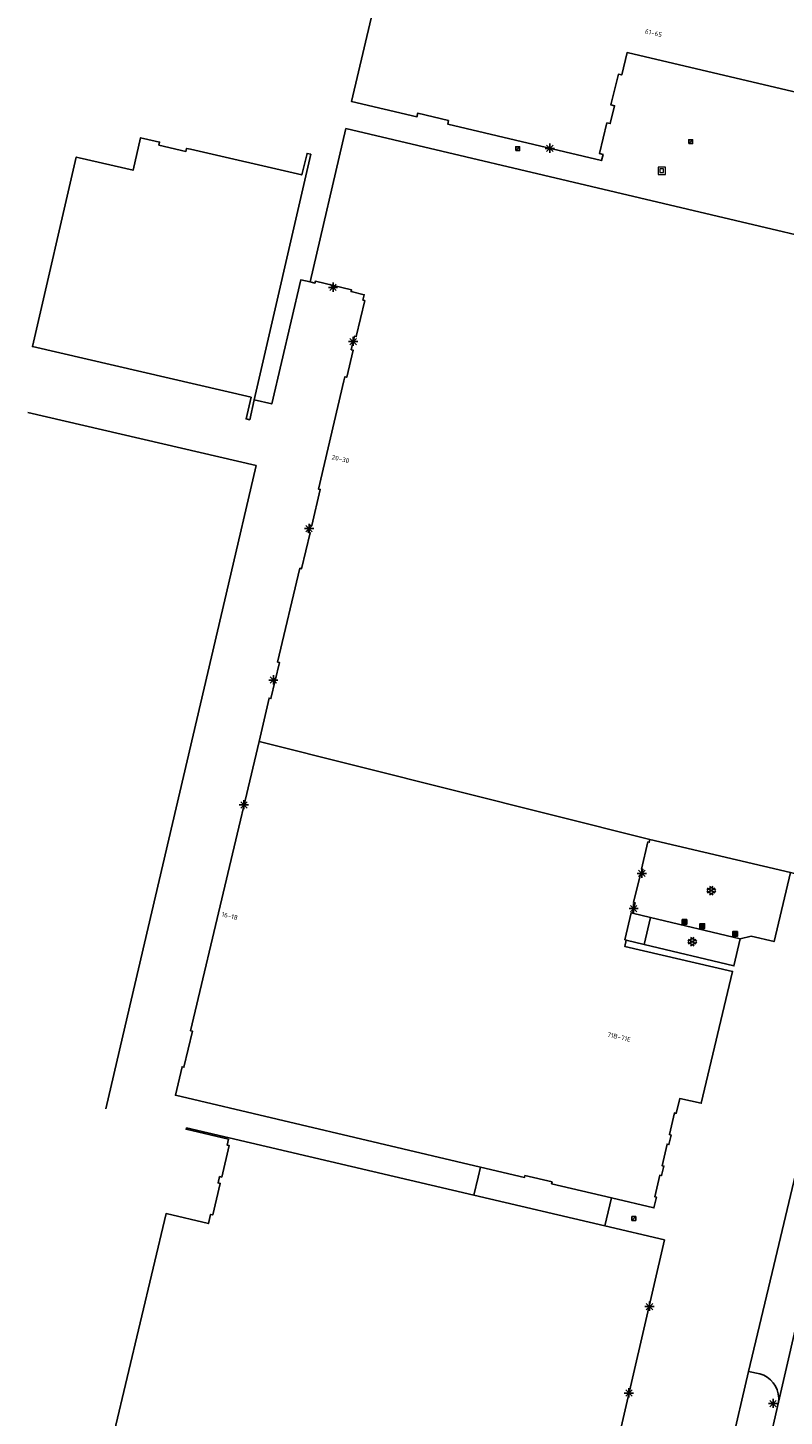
# Model space of a CAD drawing. Header units: metres. Extents: x 116958 to 118326, y 475500 to 477904.
# Tile 965 of 1001: x 117500 to 117582, y 477261 to 477411. Entities that reach past the tile are written whole.
import ezdxf

# ---------------------------------------------------------------- set-up
doc = ezdxf.new("R2010")
doc.units = ezdxf.units.M
doc.header["$LTSCALE"] = 0.2
doc.layers.get('0').update_dxf_attribs({"color": 6})
for name, color, linetype in [('B-WE-GR-GROENVOORZIENING-GV', 252, 'Continuous'), ('B-WE-IE-MEUBILAIR_WEGMEUBILAIR_LICHTMAST-G', 252, 'Continuous'), ('B-WE-IE-MEUBILAIR_WEGMEUBILAIR_VERKEERSLICHT-G', 252, 'Continuous'), ('B-WE-OG-BEBOUWING-GV', 252, 'Continuous'), ('B-WE-OG-HUISNUMMER-T25', 2, 'Continuous'), ('B-WE-RI-HWA_KOLK_TROTTOIRKOLK-G', 252, 'Continuous'), ('B-WE-VH-VERHARDING_ASFALT-GV', 252, 'Continuous')]:
    doc.layers.add(name, color=color, linetype=linetype)
doc.layers.add('B-WE-RI-RIOOLPUT', color=31, linetype='Continuous', lineweight=0)
doc.styles.get("Standard").update_dxf_attribs({"font": 'isocp.shx'})

# ---------------------------------------------------------------- blocks, each defined once
blk = doc.blocks.new('BGTGV')
for p, q in [((0.0197, 0.04605), (-0.0497, 0.00595)), ((0.0433, 0.025), (-0.0433, -0.025)), ((0.0433, -0.025), (-0.0433, 0.025)), ((0.04965, 0.006), (-0.01975, 0.04605)), ((0.01965, -0.046), (-0.0494, -0.00615)), ((0.04955, -0.00605), (-0.0197, -0.046))]:
    blk.add_line(p, q)
blk = doc.blocks.new('CELQ211865')
for p, q in [((-0.5, 0), (0.5, 0)), ((0.35, -0.34), (-0.35, 0.34)), ((0.35, 0.34), (-0.35, -0.34)), ((0, 0.53), (0, -0.47))]:
    blk.add_line(p, q)
blk = doc.blocks.new('CELQ201000')
at = {"flags": 128}
for points in [[(-0.25, -0.25), (-0.25, 0.25), (0.25, 0.25), (0.25, -0.25), (-0.25, -0.25)], [(-0.18, -0.18), (-0.18, 0.18), (0.18, 0.18), (0.18, -0.18), (-0.18, -0.18)], [(-0.11, -0.11), (-0.11, 0.11), (0.11, 0.11), (0.11, -0.11), (-0.11, -0.11)], [(-0.04, -0.04), (-0.04, 0.04), (0.04, 0.04), (0.04, -0.04), (-0.04, -0.04)]]:
    blk.add_lwpolyline(points, dxfattribs=at)
blk = doc.blocks.new('Pbrd')
for points in [[(-400, -400), (400, -400), (400, 400), (-400, 400)], [(-200, -200), (200, -200), (200, 200), (-200, 200)]]:
    blk.add_lwpolyline(points, close=True)
blk = doc.blocks.new('Kvtrot')
blk.add_line((0, -420), (420, 0))
at = {"flags": 128}
blk.add_lwpolyline([(0, -420), (420, -420), (420, 0), (0, 0)], close=True, dxfattribs=at)

msp = doc.modelspace()

# ---------------------------------------------------------------- linework, layer by layer
at = {"layer": 'B-WE-GR-GROENVOORZIENING-GV', "flags": 128}
for points in [[(117524.46, 477371.054), (117526.355, 477370.618), (117529.478, 477384.006), (117530.488, 477383.788)], [(117587.205, 477340.554), (117588.052, 477340.354), (117586.785, 477334.852), (117586.295, 477332.748), (117583.23, 477319.803), (117582.355, 477320.009), (117580.596, 477312.556), (117578.111, 477313.142), (117576.946, 477312.855), (117576.253, 477309.936), (117566.574, 477312.255), (117564.629, 477312.721)], [(117567.259, 477315.176), (117565.314, 477315.642)], [(117566.574, 477312.255), (117567.259, 477315.176)], [(117567.259, 477315.176), (117576.946, 477312.855)], [(117548.161, 477285.181), (117548.621, 477287.139), (117548.876, 477288.221)], [(117563.038, 477284.888), (117562.327, 477281.861)]]:
    msp.add_lwpolyline(points, dxfattribs=at)
at = {"layer": 'B-WE-OG-BEBOUWING-GV', "flags": 128}
for points in [[(117537.68, 477414.894), (117534.957, 477403.291), (117542.016, 477401.625), (117542.108, 477402.014), (117545.437, 477401.228)], [(117545.437, 477401.228), (117545.354, 477400.829), (117561.964, 477396.892), (117562.129, 477397.561), (117561.741, 477397.657), (117562.54, 477400.969), (117562.904, 477400.89), (117563.364, 477402.818), (117562.975, 477402.91), (117563.781, 477406.226), (117564.143, 477406.139), (117564.721, 477408.567), (117591.189, 477402.339), (117592.062, 477405.967), (117595.527, 477405.178), (117596.379, 477408.636), (117599.85, 477407.85), (117600.686, 477411.326), (117604.02, 477410.53), (117604.941, 477414.524)], [(117530.568, 477397.582), (117530.158, 477397.676), (117529.583, 477395.346), (117517.583, 477398.113), (117517.152, 477398.212), (117517.078, 477397.891), (117514.155, 477398.565), (117514.229, 477398.886), (117513.774, 477398.99), (117512.182, 477399.355), (117511.373, 477395.849), (117505.545, 477397.194), (117505.233, 477397.266), (117500.506, 477376.807), (117524.117, 477371.339), (117523.576, 477369.001), (117523.965, 477368.91), (117524.46, 477371.054), (117530.568, 477397.582)], [(117597.788, 477385.39), (117534.348, 477400.358), (117530.488, 477383.788), (117531.007, 477383.666), (117531.054, 477383.862), (117534.964, 477382.939), (117534.917, 477382.743), (117536.334, 477382.408), (117536.197, 477381.825), (117536.392, 477381.78), (117535.474, 477377.886), (117535.279, 477377.931), (117534.934, 477376.471), (117535.129, 477376.426), (117534.44, 477373.507), (117534.245, 477373.552), (117534.142, 477373.114), (117531.387, 477361.434), (117531.582, 477361.389), (117530.664, 477357.496), (117530.469, 477357.541), (117530.286, 477356.762), (117530.481, 477356.717), (117529.562, 477352.824), (117529.367, 477352.869), (117526.98, 477342.747), (117527.175, 477342.702), (117526.257, 477338.809), (117526.062, 477338.854), (117525.004, 477334.177)], [(117525.004, 477334.177), (117517.591, 477302.939), (117517.786, 477302.894), (117516.867, 477299.001), (117516.672, 477299.046), (117515.947, 477295.971), (117548.876, 477288.221), (117553.646, 477287.098), (117553.692, 477287.293), (117556.612, 477286.606), (117556.566, 477286.411), (117563.038, 477284.888), (117567.625, 477283.808), (117567.897, 477284.959), (117567.703, 477285.005), (117568.253, 477287.341), (117568.447, 477287.295), (117568.688, 477288.317), (117568.494, 477288.363), (117569.045, 477290.699), (117569.239, 477290.653), (117569.479, 477291.675), (117569.285, 477291.721), (117569.836, 477294.057), (117570.03, 477294.011), (117570.408, 477295.616), (117572.732, 477295.101), (117576.113, 477309.347), (117564.469, 477312.039), (117564.629, 477312.721), (117564.483, 477312.756), (117565.168, 477315.677), (117565.314, 477315.642), (117565.576, 477316.761), (117565.43, 477316.796), (117566.115, 477319.717), (117566.261, 477319.682), (117566.421, 477320.364), (117566.275, 477320.399), (117566.96, 477323.32), (117567.106, 477323.285), (117567.173, 477323.574)], [(117525.004, 477334.177), (117567.173, 477323.574)], [(117567.173, 477323.574), (117582.355, 477320.009)], [(117517.128, 477292.454), (117517.094, 477292.309), (117521.669, 477291.222), (117521.519, 477290.59), (117521.763, 477290.533), (117520.954, 477287.128), (117520.71, 477287.185), (117520.548, 477286.504), (117520.792, 477286.447), (117519.983, 477283.042), (117519.739, 477283.099), (117519.504, 477282.111), (117514.929, 477283.198), (117507.918, 477253.7), (117521.736, 477250.432), (117536.3, 477246.985), (117559.704, 477241.451), (117560.013, 477242.745), (117563.08, 477255.791), (117568.752, 477280.355), (117562.327, 477281.861), (117548.161, 477285.181), (117517.128, 477292.454)]]:
    msp.add_lwpolyline(points, dxfattribs=at)
at = {"layer": 'B-WE-VH-VERHARDING_ASFALT-GV'}
for p, q in [((117500, 477369.698), (117524.66, 477363.985)), ((117524.66, 477363.985), (117521.666, 477351.166)), ((117521.666, 477351.166), (117510.778, 477304.546)), ((117510.778, 477304.546), (117508.42, 477294.495)), ((117580.569, 477277.571), (117583.82, 477291.211)), ((117577.815, 477266.131), (117580.569, 477277.571)), ((117581.069, 477262.837), (117583.723, 477274.399)), ((117572.704, 477244.064), (117577.815, 477266.131)), ((117577.815, 477266.131), (117579.062, 477265.904)), ((117579.062, 477265.904), (117579.476, 477265.747)), ((117579.476, 477265.747), (117579.861, 477265.527)), ((117579.861, 477265.527), (117580.206, 477265.25)), ((117580.206, 477265.25), (117580.503, 477264.922)), ((117580.503, 477264.922), (117580.746, 477264.551)), ((117580.746, 477264.551), (117580.927, 477264.147)), ((117581.069, 477262.837), (117576.273, 477242.074)), ((117580.927, 477264.147), (117581.043, 477263.72)), ((117581.043, 477263.72), (117581.091, 477263.279)), ((117581.091, 477263.279), (117581.069, 477262.837))]:
    msp.add_line(p, q, dxfattribs=at)

# ---------------------------------------------------------------- block references
at = {"layer": 'B-WE-IE-MEUBILAIR_WEGMEUBILAIR_LICHTMAST-G'}
for p in [(117556.379, 477398.216), (117532.962, 477383.205), (117535.141, 477377.347), (117530.377, 477357.152), (117526.521, 477340.801), (117523.341, 477327.32), (117566.318, 477319.926), (117565.428, 477316.13), (117567.145, 477273.158), (117564.918, 477263.806), (117580.478, 477262.672)]:
    msp.add_blockref('CELQ211865', p, dxfattribs=at)
at = {"layer": 'B-WE-IE-MEUBILAIR_WEGMEUBILAIR_VERKEERSLICHT-G'}
for p in [(117570.919, 477314.685), (117572.843, 477314.24), (117576.382, 477313.395)]:
    msp.add_blockref('CELQ201000', p, dxfattribs=at)
at = {"layer": 'B-WE-RI-HWA_KOLK_TROTTOIRKOLK-G', "xscale": 0.001, "yscale": 0.001, "zscale": 0.001}
for p in [(117552.697, 477398.391), (117571.372, 477399.151), (117565.236, 477282.877)]:
    msp.add_blockref('Kvtrot', p, dxfattribs=at)
at = {"layer": 'B-WE-RI-RIOOLPUT', "xscale": 0.001, "yscale": 0.001, "zscale": 0.001}
msp.add_blockref('Pbrd', (117568.466, 477395.802), dxfattribs=at)
at = {"layer": 'B-WE-VH-VERHARDING_ASFALT-GV', "xscale": 10, "yscale": 10, "zscale": 10}
for p in [(117573.812, 477318.065), (117571.76, 477312.556)]:
    msp.add_blockref('BGTGV', p, dxfattribs=at)

# ---------------------------------------------------------------- texts
at = {"layer": 'B-WE-OG-HUISNUMMER-T25'}
for s, rotation, p in [('61-65', 346.8, (117566.61, 477410.636)), ('20-30', 346.7, (117532.789, 477364.652)), ('16-18', 346.6, (117520.894, 477315.291)), ('71B-71E', 346.7, (117562.54, 477302.313))]:
    msp.add_text(s, height=0.5, rotation=rotation, dxfattribs=at).set_placement(p)

doc.saveas('drawing.dxf')
